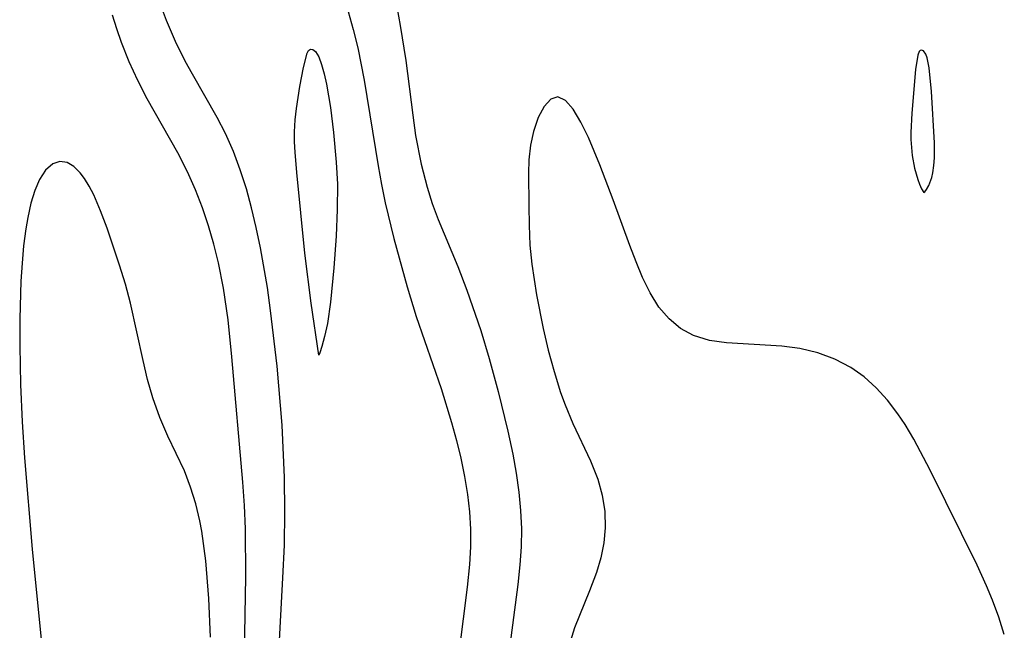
# Model space of a CAD drawing. Header units: metres. Extents: x 1073367 to 1082519, y 1569854 to 1574957.
# Tile 924 of 1056: x 1080654 to 1080735, y 1572755 to 1572806. Entities that reach past the tile are written whole.
import ezdxf

# ---------------------------------------------------------------- set-up
doc = ezdxf.new("R2010")
doc.units = ezdxf.units.M
doc.layers.add('CGG_CurvaNivelLidar_v1', color=253, linetype='Continuous', lineweight=30)

msp = doc.modelspace()

# ---------------------------------------------------------------- linework, layer by layer
at = {"layer": 'CGG_CurvaNivelLidar_v1'}
for p, q in [((1080684.682, 1572808.2672, 73), (1080685.2359, 1572805.1708, 73)), ((1080665.9096, 1572805.5921, 72.5), (1080665.2488, 1572807.3669, 72.5)), ((1080661.7946, 1572804.8841, 73), (1080661.4378, 1572806.0195, 73)), ((1080680.9294, 1572806.3344, 72.5), (1080681.3541, 1572804.8382, 72.5)), ((1080666.6557, 1572803.8552, 72.5), (1080665.9096, 1572805.5921, 72.5)), ((1080685.2359, 1572805.1708, 73), (1080685.682, 1572802.2634, 73)), ((1080662.1909, 1572803.763, 73), (1080661.7946, 1572804.8841, 73)), ((1080681.3541, 1572804.8382, 72.5), (1080681.7265, 1572803.3251, 72.5)), ((1080662.8294, 1572802.1736, 73), (1080662.1909, 1572803.763, 73)), ((1080667.4644, 1572802.2161, 72.5), (1080666.6557, 1572803.8552, 72.5)), ((1080677.2429, 1572801.6958, 72), (1080677.5287, 1572802.8679, 72)), ((1080677.5287, 1572802.8679, 72), (1080677.6493, 1572803.0892, 72)), ((1080677.6493, 1572803.0892, 72), (1080677.8013, 1572803.2032, 72)), ((1080677.8013, 1572803.2032, 72), (1080678.0022, 1572803.1833, 72)), ((1080678.0022, 1572803.1833, 72), (1080678.2159, 1572803.0181, 72)), ((1080678.2159, 1572803.0181, 72), (1080678.4943, 1572802.5707, 72)), ((1080678.4943, 1572802.5707, 72), (1080678.7316, 1572801.9428, 72)), ((1080681.7265, 1572803.3251, 72.5), (1080682.2591, 1572800.6537, 72.5)), ((1080728.0119, 1572802.7156, 73.5), (1080727.8131, 1572801.5258, 73.5)), ((1080728.1357, 1572803.0107, 73.5), (1080728.0119, 1572802.7156, 73.5)), ((1080728.2206, 1572803.0933, 73.5), (1080728.1357, 1572803.0107, 73.5)), ((1080728.3178, 1572803.1288, 73.5), (1080728.2206, 1572803.0933, 73.5)), ((1080728.4929, 1572803.069, 73.5), (1080728.3178, 1572803.1288, 73.5)), ((1080728.6803, 1572802.8006, 73.5), (1080728.4929, 1572803.069, 73.5)), ((1080728.7922, 1572802.4842, 73.5), (1080728.6803, 1572802.8006, 73.5)), ((1080663.5394, 1572800.6163, 73), (1080662.8294, 1572802.1736, 73)), ((1080668.0497, 1572801.1432, 72.5), (1080667.4644, 1572802.2161, 72.5)), ((1080678.7316, 1572801.9428, 72), (1080678.9417, 1572801.1768, 72)), ((1080685.682, 1572802.2634, 73), (1080686.2594, 1572797.7347, 73)), ((1080728.953, 1572801.6689, 73.5), (1080728.7922, 1572802.4842, 73.5)), ((1080670.1121, 1572797.5428, 72.5), (1080668.0497, 1572801.1432, 72.5)), ((1080676.9362, 1572800.1237, 72), (1080677.2429, 1572801.6958, 72)), ((1080678.9417, 1572801.1768, 72), (1080679.1299, 1572800.311, 72)), ((1080727.8131, 1572801.5258, 73.5), (1080727.5202, 1572797.9225, 73.5)), ((1080729.1427, 1572799.697, 73.5), (1080728.953, 1572801.6689, 73.5)), ((1080664.3141, 1572799.0923, 73), (1080663.5394, 1572800.6163, 73)), ((1080676.6563, 1572798.3113, 72), (1080676.9362, 1572800.1237, 72)), ((1080679.1299, 1572800.311, 72), (1080679.4546, 1572798.3879, 72)), ((1080682.2591, 1572800.6537, 72.5), (1080683.3997, 1572793.5571, 72.5)), ((1080729.3945, 1572795.4646, 73.5), (1080729.1427, 1572799.697, 73.5)), ((1080666.8462, 1572794.6191, 73), (1080664.3141, 1572799.0923, 73)), ((1080697.6809, 1572799.0749, 73.5), (1080697.1296, 1572798.4628, 73.5)), ((1080698.2707, 1572799.2756, 73.5), (1080697.6809, 1572799.0749, 73.5)), ((1080698.895, 1572798.9695, 73.5), (1080698.2707, 1572799.2756, 73.5)), ((1080699.5279, 1572798.2337, 73.5), (1080698.895, 1572798.9695, 73.5)), ((1080676.556, 1572797.3547, 72), (1080676.6563, 1572798.3113, 72)), ((1080679.4546, 1572798.3879, 72), (1080679.7195, 1572796.325, 72)), ((1080686.2594, 1572797.7347, 73), (1080686.5034, 1572796.065, 73)), ((1080697.1296, 1572798.4628, 73.5), (1080696.6412, 1572797.5425, 73.5)), ((1080700.1616, 1572797.1786, 73.5), (1080699.5279, 1572798.2337, 73.5)), ((1080727.5202, 1572797.9225, 73.5), (1080727.4388, 1572796.3263, 73.5)), ((1080670.7809, 1572796.2444, 72.5), (1080670.1121, 1572797.5428, 72.5)), ((1080676.5024, 1572796.3776, 72), (1080676.556, 1572797.3547, 72)), ((1080696.6412, 1572797.5425, 73.5), (1080696.2451, 1572796.3948, 73.5)), ((1080700.7895, 1572795.8901, 73.5), (1080700.1616, 1572797.1786, 73.5)), ((1080671.4391, 1572794.754, 72.5), (1080670.7809, 1572796.2444, 72.5)), ((1080676.5035, 1572795.5319, 72), (1080676.5024, 1572796.3776, 72)), ((1080679.7195, 1572796.325, 72), (1080679.9419, 1572793.8512, 72)), ((1080686.5034, 1572796.065, 73), (1080686.951, 1572793.7068, 73)), ((1080696.2451, 1572796.3948, 73.5), (1080696.0008, 1572795.2621, 73.5)), ((1080727.4388, 1572796.3263, 73.5), (1080727.4424, 1572795.7311, 73.5)), ((1080676.5403, 1572794.6786, 72), (1080676.5035, 1572795.5319, 72)), ((1080696.0008, 1572795.2621, 73.5), (1080695.8647, 1572794.0431, 73.5)), ((1080701.7231, 1572793.6509, 73.5), (1080700.7895, 1572795.8901, 73.5)), ((1080727.4424, 1572795.7311, 73.5), (1080727.555, 1572794.4056, 73.5)), ((1080729.3891, 1572794.2073, 73.5), (1080729.3945, 1572795.4646, 73.5)), ((1080667.6496, 1572793.065, 73), (1080666.8462, 1572794.6191, 73)), ((1080672.0121, 1572793.2213, 72.5), (1080671.4391, 1572794.754, 72.5)), ((1080676.6734, 1572793.0015, 72), (1080676.5403, 1572794.6786, 72)), ((1080656.5067, 1572793.7133, 73.5), (1080655.9144, 1572793.202, 73.5)), ((1080657.1, 1572793.9064, 73.5), (1080656.5067, 1572793.7133, 73.5)), ((1080657.706, 1572793.8287, 73.5), (1080657.1, 1572793.9064, 73.5)), ((1080658.251, 1572793.5091, 73.5), (1080657.706, 1572793.8287, 73.5)), ((1080679.9419, 1572793.8512, 72), (1080680.0333, 1572792.0456, 72)), ((1080686.951, 1572793.7068, 73), (1080687.4443, 1572791.797, 73)), ((1080695.8647, 1572794.0431, 73.5), (1080695.8355, 1572792.9395, 73.5)), ((1080702.8386, 1572790.7332, 73.5), (1080701.7231, 1572793.6509, 73.5)), ((1080727.555, 1572794.4056, 73.5), (1080727.7484, 1572793.3655, 73.5)), ((1080729.3507, 1572793.5729, 73.5), (1080729.3891, 1572794.2073, 73.5)), ((1080655.9144, 1572793.202, 73.5), (1080655.4079, 1572792.4288, 73.5)), ((1080658.7721, 1572792.9876, 73.5), (1080658.251, 1572793.5091, 73.5)), ((1080659.1272, 1572792.5191, 73.5), (1080658.7721, 1572792.9876, 73.5)), ((1080668.3215, 1572791.5576, 73), (1080667.6496, 1572793.065, 73)), ((1080672.511, 1572791.6583, 72.5), (1080672.0121, 1572793.2213, 72.5)), ((1080677.3569, 1572786.3196, 72), (1080676.6734, 1572793.0015, 72)), ((1080683.3997, 1572793.5571, 72.5), (1080683.6786, 1572792.0161, 72.5)), ((1080695.8355, 1572792.9395, 73.5), (1080695.8536, 1572790.2486, 73.5)), ((1080727.7484, 1572793.3655, 73.5), (1080728.0054, 1572792.4237, 73.5)), ((1080729.1729, 1572792.5807, 73.5), (1080729.2674, 1572792.9743, 73.5)), ((1080729.2674, 1572792.9743, 73.5), (1080729.3507, 1572793.5729, 73.5)), ((1080655.4079, 1572792.4288, 73.5), (1080655.02, 1572791.5138, 73.5)), ((1080659.5277, 1572791.8732, 73.5), (1080659.1272, 1572792.5191, 73.5)), ((1080680.0333, 1572792.0456, 72), (1080680.0294, 1572789.9347, 72)), ((1080683.6786, 1572792.0161, 72.5), (1080683.9888, 1572790.482, 72.5)), ((1080728.0054, 1572792.4237, 73.5), (1080728.1461, 1572792.0283, 73.5)), ((1080728.1461, 1572792.0283, 73.5), (1080728.3082, 1572791.6593, 73.5)), ((1080728.9236, 1572791.925, 73.5), (1080729.1729, 1572792.5807, 73.5)), ((1080655.02, 1572791.5138, 73.5), (1080654.7044, 1572790.4537, 73.5)), ((1080659.9052, 1572791.1429, 73.5), (1080659.5277, 1572791.8732, 73.5)), ((1080668.8864, 1572790.0885, 73), (1080668.3215, 1572791.5576, 73)), ((1080672.9491, 1572790.0683, 72.5), (1080672.511, 1572791.6583, 72.5)), ((1080687.4443, 1572791.797, 73), (1080687.8791, 1572790.4445, 73)), ((1080728.3082, 1572791.6593, 73.5), (1080728.5, 1572791.3571, 73.5)), ((1080728.5, 1572791.3571, 73.5), (1080728.5886, 1572791.4124, 73.5)), ((1080728.5886, 1572791.4124, 73.5), (1080728.741, 1572791.607, 73.5)), ((1080728.741, 1572791.607, 73.5), (1080728.9236, 1572791.925, 73.5)), ((1080654.7044, 1572790.4537, 73.5), (1080654.4469, 1572789.2811, 73.5)), ((1080660.4668, 1572789.831, 73.5), (1080659.9052, 1572791.1429, 73.5)), ((1080683.9888, 1572790.482, 72.5), (1080684.6937, 1572787.54, 72.5)), ((1080687.8791, 1572790.4445, 73), (1080688.3691, 1572789.1113, 73)), ((1080704.2055, 1572786.9726, 73.5), (1080702.8386, 1572790.7332, 73.5)), ((1080660.9952, 1572788.3955, 73.5), (1080660.4668, 1572789.831, 73.5)), ((1080669.3865, 1572788.5914, 73), (1080668.8864, 1572790.0885, 73)), ((1080673.3354, 1572788.4569, 72.5), (1080672.9491, 1572790.0683, 72.5)), ((1080680.0294, 1572789.9347, 72), (1080679.9345, 1572787.7313, 72)), ((1080695.8536, 1572790.2486, 73.5), (1080695.8762, 1572788.6454, 73.5)), ((1080654.4469, 1572789.2811, 73.5), (1080654.284, 1572788.3301, 73.5)), ((1080688.3691, 1572789.1113, 73), (1080689.9928, 1572785.2206, 73)), ((1080654.284, 1572788.3301, 73.5), (1080654.104, 1572786.9445, 73.5)), ((1080662.0386, 1572785.3372, 73.5), (1080660.9952, 1572788.3955, 73.5)), ((1080669.826, 1572787.0708, 73), (1080669.3865, 1572788.5914, 73)), ((1080673.6882, 1572786.7682, 72.5), (1080673.3354, 1572788.4569, 72.5)), ((1080695.8762, 1572788.6454, 73.5), (1080695.9528, 1572787.0003, 73.5)), ((1080679.9345, 1572787.7313, 72), (1080679.7381, 1572785.1093, 72)), ((1080684.6937, 1572787.54, 72.5), (1080685.8016, 1572783.5538, 72.5)), ((1080654.104, 1572786.9445, 73.5), (1080653.9706, 1572785.5002, 73.5)), ((1080670.2057, 1572785.53, 73), (1080669.826, 1572787.0708, 73)), ((1080674.2512, 1572783.4956, 72.5), (1080673.6882, 1572786.7682, 72.5)), ((1080677.8686, 1572782.1802, 72), (1080677.3569, 1572786.3196, 72)), ((1080695.9528, 1572787.0003, 73.5), (1080696.1034, 1572785.4297, 73.5)), ((1080704.7231, 1572785.6218, 73.5), (1080704.2055, 1572786.9726, 73.5)), ((1080653.9706, 1572785.5002, 73.5), (1080653.8768, 1572784.0132, 73.5)), ((1080670.6204, 1572783.4354, 73), (1080670.2057, 1572785.53, 73)), ((1080705.2661, 1572784.3254, 73.5), (1080704.7231, 1572785.6218, 73.5)), ((1080662.5286, 1572783.751, 73.5), (1080662.0386, 1572785.3372, 73.5)), ((1080679.7381, 1572785.1093, 72), (1080679.4699, 1572782.287, 72)), ((1080689.9928, 1572785.2206, 73), (1080690.7465, 1572783.269, 73)), ((1080696.1034, 1572785.4297, 73.5), (1080696.4858, 1572782.8681, 73.5)), ((1080653.8768, 1572784.0132, 73.5), (1080653.7838, 1572780.9038, 73.5)), ((1080705.8924, 1572783.0332, 73.5), (1080705.2661, 1572784.3254, 73.5)), ((1080662.931, 1572782.2012, 73.5), (1080662.5286, 1572783.751, 73.5)), ((1080671.0023, 1572780.8043, 73), (1080670.6204, 1572783.4354, 73)), ((1080674.5189, 1572781.5797, 72.5), (1080674.2512, 1572783.4956, 72.5)), ((1080685.8016, 1572783.5538, 72.5), (1080686.5549, 1572781.079, 72.5)), ((1080690.7465, 1572783.269, 73), (1080691.8813, 1572779.9322, 73)), ((1080706.6155, 1572781.8674, 73.5), (1080705.8924, 1572783.0332, 73.5)), ((1080679.4699, 1572782.287, 72), (1080679.2105, 1572780.5111, 72)), ((1080696.4858, 1572782.8681, 73.5), (1080697.04, 1572780.0828, 73.5)), ((1080663.9707, 1572777.4355, 73.5), (1080662.931, 1572782.2012, 73.5)), ((1080675.0514, 1572776.9871, 72.5), (1080674.5189, 1572781.5797, 72.5)), ((1080678.5, 1572777.8939, 72), (1080677.8686, 1572782.1802, 72)), ((1080707.4482, 1572780.8974, 73.5), (1080706.6155, 1572781.8674, 73.5)), ((1080653.7838, 1572780.9038, 73.5), (1080653.7774, 1572778.6614, 73.5)), ((1080671.3173, 1572777.7608, 73), (1080671.0023, 1572780.8043, 73)), ((1080686.5549, 1572781.079, 72.5), (1080688.6243, 1572775.1253, 72.5)), ((1080708.4084, 1572780.1044, 73.5), (1080707.4482, 1572780.8974, 73.5)), ((1080679.2105, 1572780.5111, 72), (1080678.9842, 1572779.4393, 72)), ((1080691.8813, 1572779.9322, 73), (1080692.5847, 1572777.6218, 73)), ((1080697.04, 1572780.0828, 73.5), (1080697.4649, 1572778.2911, 73.5)), ((1080709.4851, 1572779.5138, 73.5), (1080708.4084, 1572780.1044, 73.5)), ((1080678.9842, 1572779.4393, 72), (1080678.7634, 1572778.6074, 72)), ((1080710.7964, 1572779.1132, 73.5), (1080709.4851, 1572779.5138, 73.5)), ((1080712.2071, 1572778.9061, 73.5), (1080710.7964, 1572779.1132, 73.5)), ((1080653.7774, 1572778.6614, 73.5), (1080653.8369, 1572775.4663, 73.5)), ((1080678.7634, 1572778.6074, 72), (1080678.5894, 1572778.0725, 72)), ((1080697.4649, 1572778.2911, 73.5), (1080697.945, 1572776.5284, 73.5)), ((1080716.7779, 1572778.637, 73.5), (1080712.2071, 1572778.9061, 73.5)), ((1080718.2628, 1572778.4411, 73.5), (1080716.7779, 1572778.637, 73.5)), ((1080719.7365, 1572778.0897, 73.5), (1080718.2628, 1572778.4411, 73.5)), ((1080664.345, 1572775.8823, 73.5), (1080663.9707, 1572777.4355, 73.5)), ((1080672.2299, 1572767.3806, 73), (1080671.3173, 1572777.7608, 73)), ((1080678.5894, 1572778.0725, 72), (1080678.5, 1572777.8939, 72)), ((1080692.5847, 1572777.6218, 73), (1080693.3345, 1572774.8843, 73)), ((1080721.1539, 1572777.5697, 73.5), (1080719.7365, 1572778.0897, 73.5)), ((1080722.4866, 1572776.8688, 73.5), (1080721.1539, 1572777.5697, 73.5)), ((1080675.4613, 1572772.1052, 72.5), (1080675.0514, 1572776.9871, 72.5)), ((1080697.945, 1572776.5284, 73.5), (1080698.4889, 1572774.8085, 73.5)), ((1080723.5768, 1572776.0868, 73.5), (1080722.4866, 1572776.8688, 73.5)), ((1080664.7796, 1572774.3646, 73.5), (1080664.345, 1572775.8823, 73.5)), ((1080724.584, 1572775.1735, 73.5), (1080723.5768, 1572776.0868, 73.5)), ((1080653.8369, 1572775.4663, 73.5), (1080653.9686, 1572772.3699, 73.5)), ((1080688.6243, 1572775.1253, 72.5), (1080689.4789, 1572772.3176, 72.5)), ((1080725.5135, 1572774.1514, 73.5), (1080724.584, 1572775.1735, 73.5)), ((1080665.3575, 1572772.7388, 73.5), (1080664.7796, 1572774.3646, 73.5)), ((1080693.3345, 1572774.8843, 73), (1080694.1275, 1572771.6073, 73)), ((1080698.4889, 1572774.8085, 73.5), (1080698.8632, 1572773.7705, 73.5)), ((1080726.3674, 1572773.0371, 73.5), (1080725.5135, 1572774.1514, 73.5)), ((1080698.8632, 1572773.7705, 73.5), (1080699.4923, 1572772.2401, 73.5)), ((1080666.0257, 1572771.1826, 73.5), (1080665.3575, 1572772.7388, 73.5)), ((1080726.9574, 1572772.1506, 73.5), (1080726.3674, 1572773.0371, 73.5)), ((1080653.9686, 1572772.3699, 73.5), (1080654.1619, 1572769.3834, 73.5)), ((1080675.6585, 1572767.7691, 72.5), (1080675.4613, 1572772.1052, 72.5)), ((1080689.4789, 1572772.3176, 72.5), (1080689.8767, 1572770.8377, 72.5)), ((1080699.4923, 1572772.2401, 73.5), (1080700.9568, 1572769.1546, 73.5)), ((1080727.6814, 1572770.9267, 73.5), (1080726.9574, 1572772.1506, 73.5)), ((1080667.3949, 1572768.3086, 73.5), (1080666.0257, 1572771.1826, 73.5)), ((1080689.8767, 1572770.8377, 72.5), (1080690.234, 1572769.3524, 72.5)), ((1080694.1275, 1572771.6073, 73), (1080694.5257, 1572769.7018, 73)), ((1080729.0299, 1572768.3611, 73.5), (1080727.6814, 1572770.9267, 73.5)), ((1080654.1619, 1572769.3834, 73.5), (1080654.8083, 1572761.8418, 73.5)), ((1080690.234, 1572769.3524, 72.5), (1080690.5422, 1572767.8621, 72.5)), ((1080694.5257, 1572769.7018, 73), (1080694.8063, 1572768.122, 73)), ((1080700.9568, 1572769.1546, 73.5), (1080701.5724, 1572767.6216, 73.5)), ((1080667.9042, 1572766.9791, 73.5), (1080667.3949, 1572768.3086, 73.5)), ((1080675.7011, 1572764.9164, 72.5), (1080675.6585, 1572767.7691, 72.5)), ((1080690.5422, 1572767.8621, 72.5), (1080690.7901, 1572766.3673, 72.5)), ((1080694.8063, 1572768.122, 73), (1080695.0308, 1572766.54, 73)), ((1080701.5724, 1572767.6216, 73.5), (1080701.9364, 1572766.3001, 73.5)), ((1080732.9102, 1572760.521, 73.5), (1080729.0299, 1572768.3611, 73.5)), ((1080668.3272, 1572765.5962, 73.5), (1080667.9042, 1572766.9791, 73.5)), ((1080672.3553, 1572765.4451, 73), (1080672.2299, 1572767.3806, 73)), ((1080690.7901, 1572766.3673, 72.5), (1080690.958, 1572764.9305, 72.5)), ((1080695.0308, 1572766.54, 73), (1080695.1797, 1572765.0264, 73)), ((1080701.9364, 1572766.3001, 73.5), (1080702.1427, 1572764.9527, 73.5)), ((1080668.6689, 1572764.1697, 73.5), (1080668.3272, 1572765.5962, 73.5)), ((1080672.4369, 1572763.5073, 73), (1080672.3553, 1572765.4451, 73)), ((1080675.6627, 1572762.1688, 72.5), (1080675.7011, 1572764.9164, 72.5)), ((1080690.958, 1572764.9305, 72.5), (1080691.0435, 1572763.4898, 72.5)), ((1080695.1797, 1572765.0264, 73), (1080695.2472, 1572763.511, 73)), ((1080702.1427, 1572764.9527, 73.5), (1080702.1798, 1572763.5927, 73.5)), ((1080668.8333, 1572763.3113, 73.5), (1080668.6689, 1572764.1697, 73.5)), ((1080672.4696, 1572759.5356, 73), (1080672.4369, 1572763.5073, 73)), ((1080695.2472, 1572763.511, 73), (1080695.222, 1572762.0231, 73)), ((1080702.1798, 1572763.5927, 73.5), (1080702.0591, 1572762.3596, 73.5)), ((1080669.1687, 1572760.8809, 73.5), (1080668.8333, 1572763.3113, 73.5)), ((1080691.0435, 1572763.4898, 72.5), (1080691.0366, 1572762.0357, 72.5)), ((1080675.5407, 1572759.4601, 72.5), (1080675.6627, 1572762.1688, 72.5)), ((1080691.0366, 1572762.0357, 72.5), (1080690.9536, 1572760.5782, 72.5)), ((1080695.222, 1572762.0231, 73), (1080695.1229, 1572760.5331, 73)), ((1080702.0591, 1572762.3596, 73.5), (1080701.8097, 1572761.1319, 73.5)), ((1080654.8083, 1572761.8418, 73.5), (1080656.445, 1572745.216, 73.5)), ((1080701.8097, 1572761.1319, 73.5), (1080701.4527, 1572759.9149, 73.5)), ((1080669.4205, 1572757.74, 73.5), (1080669.1687, 1572760.8809, 73.5)), ((1080690.9536, 1572760.5782, 72.5), (1080690.7697, 1572758.7026, 72.5)), ((1080695.1229, 1572760.5331, 73), (1080694.9554, 1572758.902, 73)), ((1080733.6946, 1572758.8056, 73.5), (1080732.9102, 1572760.521, 73.5)), ((1080672.3192, 1572749.8587, 73), (1080672.4696, 1572759.5356, 73)), ((1080674.9971, 1572749.9672, 72.5), (1080675.5407, 1572759.4601, 72.5)), ((1080701.4527, 1572759.9149, 73.5), (1080700.8837, 1572758.3959, 73.5)), ((1080690.7697, 1572758.7026, 72.5), (1080690.1055, 1572753.4377, 72.5)), ((1080694.9554, 1572758.902, 73), (1080694.2415, 1572753.4378, 73)), ((1080734.1813, 1572757.6252, 73.5), (1080733.6946, 1572758.8056, 73.5)), ((1080700.8837, 1572758.3959, 73.5), (1080699.6396, 1572755.3179, 73.5)), ((1080669.5624, 1572754.5498, 73.5), (1080669.4205, 1572757.74, 73.5)), ((1080734.7053, 1572756.2082, 73.5), (1080734.1813, 1572757.6252, 73.5)), ((1080735.1624, 1572754.7725, 73.5), (1080734.7053, 1572756.2082, 73.5)), ((1080699.6396, 1572755.3179, 73.5), (1080698.9526, 1572753.1547, 73.5))]:
    msp.add_line(p, q, dxfattribs=at)

doc.saveas('drawing.dxf')
